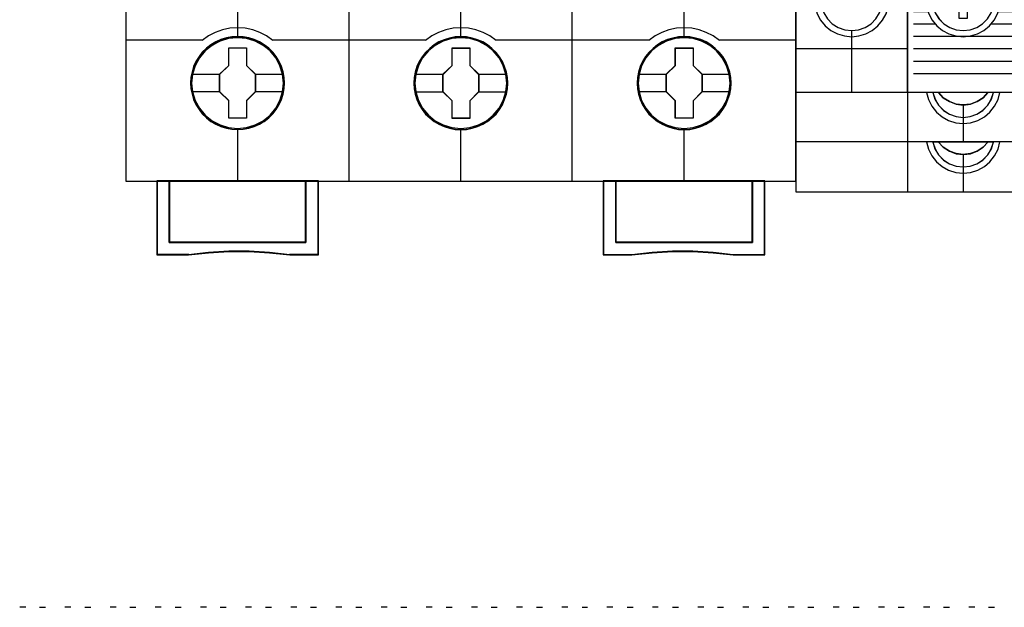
# Model space of a CAD drawing. Header units: millimetres. Extents: x -1290 to 1795, y -4192 to -1311.
# Tile 489 of 656: x 1509 to 1525, y -3670 to -3660. Entities that reach past the tile are written whole.
import ezdxf

# ---------------------------------------------------------------- set-up
doc = ezdxf.new("R2010")
doc.units = ezdxf.units.MM
doc.layers.add('45', color=7, linetype='Continuous')
doc.layers.add('51', color=7, linetype='Continuous')
doc.layers.add('Aparatura', color=7, linetype='Continuous', lineweight=13)
doc.styles.get("Standard").update_dxf_attribs({"font": 'ARIALN.TTF', "width": 0.8})

# ---------------------------------------------------------------- blocks, each defined once
blk = doc.blocks.new('*U201')
at = {"layer": '45', "color": 7}
for points in [[(711.3416, -83.678926), (693.329355, -83.678926), (693.329355, -165.701694), (711.3416, -165.701694), (729.342705, -165.701694), (747.35495, -165.701694), (747.35495, -83.678926), (729.342705, -83.678926), (711.3416, -83.678926)], [(706.125315, -157.791343), (706.10295, -157.33861), (706.030265, -156.891399), (705.873713, -156.460751), (705.694796, -156.046667), (705.459968, -155.654667), (705.180411, -155.306836), (704.850533, -154.986611), (704.481517, -154.710554), (704.112501, -154.467625), (703.681983, -154.279907), (703.251465, -154.152921), (702.79299, -154.070104), (702.340107, -154.048019), (701.881633, -154.070104), (701.439933, -154.152921), (700.992641, -154.279907), (700.578896, -154.467625), (700.187515, -154.710554), (699.829682, -154.986611), (699.494213, -155.306836), (699.231429, -155.654667), (698.985418, -156.046667), (698.784137, -156.460751), (698.666723, -156.891399), (698.577265, -157.33861), (698.543718, -157.791343), (698.577265, -158.238554), (698.666723, -158.680244), (698.784137, -159.110892), (698.985418, -159.524976), (699.231429, -159.916976), (699.494213, -160.275849), (699.829682, -160.596075), (700.187515, -160.872131), (700.578896, -161.104018), (700.992641, -161.286215), (701.439933, -161.424244), (701.881633, -161.512582), (702.340107, -161.534666), (702.79299, -161.512582), (703.251465, -161.424244), (703.681983, -161.286215), (704.112501, -161.104018), (704.481517, -160.872131), (704.850533, -160.596075), (705.180411, -160.275849), (705.459968, -159.916976), (705.694796, -159.524976), (705.873713, -159.110892), (706.030265, -158.680244), (706.10295, -158.238554), (706.125315, -157.791343)], [(706.125315, -157.791343), (706.10295, -157.33861), (706.030265, -156.891399), (705.873713, -156.460751), (705.694796, -156.046667), (705.459968, -155.654667), (705.180411, -155.306836), (704.850533, -154.986611), (704.481517, -154.710554), (704.112501, -154.467625), (703.681983, -154.279907), (703.251465, -154.152921), (702.79299, -154.070104), (702.340107, -154.048019), (701.881633, -154.070104), (701.439933, -154.152921), (700.992641, -154.279907), (700.578896, -154.467625), (700.187515, -154.710554), (699.829682, -154.986611), (699.494213, -155.306836), (699.231429, -155.654667), (698.985418, -156.046667), (698.784137, -156.460751), (698.666723, -156.891399), (698.577265, -157.33861), (698.543718, -157.791343), (698.577265, -158.238554), (698.666723, -158.680244), (698.784137, -159.110892), (698.985418, -159.524976), (699.231429, -159.916976), (699.494213, -160.275849), (699.829682, -160.596075), (700.187515, -160.872131), (700.578896, -161.104018), (700.992641, -161.286215), (701.439933, -161.424244), (701.881633, -161.512582), (702.340107, -161.534666), (702.79299, -161.512582), (703.251465, -161.424244), (703.681983, -161.286215), (704.112501, -161.104018), (704.481517, -160.872131), (704.850533, -160.596075), (705.180411, -160.275849), (705.459968, -159.916976), (705.694796, -159.524976), (705.873713, -159.110892), (706.030265, -158.680244), (706.10295, -158.238554), (706.125315, -157.791343)], [(706.109199, -157.790445), (706.08693, -157.339558), (706.014554, -156.89417), (705.858667, -156.465278), (705.680511, -156.052882), (705.446681, -155.66248), (705.168312, -155.316067), (704.839837, -154.997147), (704.47239, -154.722216), (704.104943, -154.480277), (703.676255, -154.293324), (703.247566, -154.166856), (702.791041, -154.084377), (702.340084, -154.062382), (701.883559, -154.084377), (701.443736, -154.166856), (700.998345, -154.293324), (700.586359, -154.480277), (700.196643, -154.722216), (699.840331, -154.997147), (699.506288, -155.316067), (699.244621, -155.66248), (698.999656, -156.052882), (698.799231, -156.465278), (698.682316, -156.89417), (698.593238, -157.339558), (698.559834, -157.790445), (698.593238, -158.235833), (698.682316, -158.675722), (698.799231, -159.104615), (698.999656, -159.517011), (699.244621, -159.907413), (699.506288, -160.264823), (699.840331, -160.583743), (700.196643, -160.858674), (700.586359, -161.089616), (700.998345, -161.27107), (701.443736, -161.408536), (701.883559, -161.496513), (702.340084, -161.518508), (702.791041, -161.496513), (703.247566, -161.408536), (703.676255, -161.27107), (704.104943, -161.089616), (704.47239, -160.858674), (704.839837, -160.583743), (705.168312, -160.264823), (705.446681, -159.907413), (705.680511, -159.517011), (705.858667, -159.104615), (706.014554, -158.675722), (706.08693, -158.235833), (706.109199, -157.790445)], [(724.126684, -157.796661), (724.104318, -157.349458), (724.031631, -156.902255), (723.875075, -156.466094), (723.696153, -156.052017), (723.461318, -155.665545), (723.181752, -155.312199), (722.851865, -154.99198), (722.48843, -154.715929), (722.113812, -154.473003), (721.683281, -154.29081), (721.25275, -154.158305), (720.794263, -154.07549), (720.341367, -154.053405), (719.888471, -154.07549), (719.441166, -154.158305), (718.993861, -154.29081), (718.580104, -154.473003), (718.188712, -154.715929), (717.830869, -154.99198), (717.49539, -155.312199), (717.232598, -155.665545), (716.986581, -156.052017), (716.790885, -156.466094), (716.667876, -156.902255), (716.578415, -157.349458), (716.550459, -157.796661), (716.578415, -158.249385), (716.667876, -158.685547), (716.790885, -159.116187), (716.986581, -159.530264), (717.232598, -159.922256), (717.49539, -160.281123), (717.830869, -160.601343), (718.188712, -160.882915), (718.580104, -161.109277), (718.993861, -161.296992), (719.441166, -161.429497), (719.888471, -161.517833), (720.341367, -161.545438), (720.794263, -161.517833), (721.25275, -161.429497), (721.683281, -161.296992), (722.113812, -161.109277), (722.48843, -160.882915), (722.851865, -160.601343), (723.181752, -160.281123), (723.461318, -159.922256), (723.696153, -159.530264), (723.875075, -159.116187), (724.031631, -158.685547), (724.104318, -158.249385), (724.126684, -157.796661)], [(724.126684, -157.796661), (724.104318, -157.349458), (724.031631, -156.902255), (723.875075, -156.466094), (723.696153, -156.052017), (723.461318, -155.665545), (723.181752, -155.312199), (722.851865, -154.99198), (722.48843, -154.715929), (722.113812, -154.473003), (721.683281, -154.29081), (721.25275, -154.158305), (720.794263, -154.07549), (720.341367, -154.053405), (719.888471, -154.07549), (719.441166, -154.158305), (718.993861, -154.29081), (718.580104, -154.473003), (718.188712, -154.715929), (717.830869, -154.99198), (717.49539, -155.312199), (717.232598, -155.665545), (716.986581, -156.052017), (716.790885, -156.466094), (716.667876, -156.902255), (716.578415, -157.349458), (716.550459, -157.796661), (716.578415, -158.249385), (716.667876, -158.685547), (716.790885, -159.116187), (716.986581, -159.530264), (717.232598, -159.922256), (717.49539, -160.281123), (717.830869, -160.601343), (718.188712, -160.882915), (718.580104, -161.109277), (718.993861, -161.296992), (719.441166, -161.429497), (719.888471, -161.517833), (720.341367, -161.545438), (720.794263, -161.517833), (721.25275, -161.429497), (721.683281, -161.296992), (722.113812, -161.109277), (722.48843, -160.882915), (722.851865, -160.601343), (723.181752, -160.281123), (723.461318, -159.922256), (723.696153, -159.530264), (723.875075, -159.116187), (724.031631, -158.685547), (724.104318, -158.249385), (724.126684, -157.796661)], [(724.110568, -157.796673), (724.088298, -157.351399), (724.01592, -156.906125), (723.860029, -156.471845), (723.681869, -156.059554), (723.448033, -155.674749), (723.169656, -155.322928), (722.841173, -155.00409), (722.479284, -154.729229), (722.10626, -154.487352), (721.67756, -154.305944), (721.248861, -154.174011), (720.792324, -154.091552), (720.341355, -154.069564), (719.890385, -154.091552), (719.444984, -154.174011), (718.999582, -154.305944), (718.587585, -154.487352), (718.197859, -154.729229), (717.841537, -155.00409), (717.507486, -155.322928), (717.245812, -155.674749), (717.000841, -156.059554), (716.805978, -156.471845), (716.683492, -156.906125), (716.594412, -157.351399), (716.566574, -157.796673), (716.594412, -158.247445), (716.683492, -158.681724), (716.805978, -159.110507), (717.000841, -159.522798), (717.245812, -159.9131), (717.507486, -160.270419), (717.841537, -160.589257), (718.197859, -160.869615), (718.587585, -161.095), (718.999582, -161.281905), (719.444984, -161.413839), (719.890385, -161.501794), (720.341355, -161.52928), (720.792324, -161.501794), (721.248861, -161.413839), (721.67756, -161.281905), (722.10626, -161.095), (722.479284, -160.869615), (722.841173, -160.589257), (723.169656, -160.270419), (723.448033, -159.9131), (723.681869, -159.522798), (723.860029, -159.110507), (724.01592, -158.681724), (724.088298, -158.247445), (724.110568, -157.796673)], [(742.133424, -157.796729), (742.11106, -157.343996), (742.038375, -156.896785), (741.881823, -156.466137), (741.702906, -156.052053), (741.468078, -155.660053), (741.18852, -155.312222), (740.858643, -154.991997), (740.489627, -154.715941), (740.120611, -154.473011), (739.690093, -154.285293), (739.259574, -154.158307), (738.8011, -154.07549), (738.348217, -154.053405), (737.889743, -154.07549), (737.448042, -154.158307), (737.00075, -154.285293), (736.587005, -154.473011), (736.195625, -154.715941), (735.837791, -154.991997), (735.502323, -155.312222), (735.239539, -155.660053), (734.993528, -156.052053), (734.792247, -156.466137), (734.674833, -156.896785), (734.585374, -157.343996), (734.551827, -157.796729), (734.585374, -158.24394), (734.674833, -158.68563), (734.792247, -159.116278), (734.993528, -159.530362), (735.239539, -159.922362), (735.502323, -160.281235), (735.837791, -160.601461), (736.195625, -160.877517), (736.587005, -161.109404), (737.00075, -161.291602), (737.448042, -161.42963), (737.889743, -161.517968), (738.348217, -161.540052), (738.8011, -161.517968), (739.259574, -161.42963), (739.690093, -161.291602), (740.120611, -161.109404), (740.489627, -160.877517), (740.858643, -160.601461), (741.18852, -160.281235), (741.468078, -159.922362), (741.702906, -159.530362), (741.881823, -159.116278), (742.038375, -158.68563), (742.11106, -158.24394), (742.133424, -157.796729)], [(742.133424, -157.796729), (742.11106, -157.343996), (742.038375, -156.896785), (741.881823, -156.466137), (741.702906, -156.052053), (741.468078, -155.660053), (741.18852, -155.312222), (740.858643, -154.991997), (740.489627, -154.715941), (740.120611, -154.473011), (739.690093, -154.285293), (739.259574, -154.158307), (738.8011, -154.07549), (738.348217, -154.053405), (737.889743, -154.07549), (737.448042, -154.158307), (737.00075, -154.285293), (736.587005, -154.473011), (736.195625, -154.715941), (735.837791, -154.991997), (735.502323, -155.312222), (735.239539, -155.660053), (734.993528, -156.052053), (734.792247, -156.466137), (734.674833, -156.896785), (734.585374, -157.343996), (734.551827, -157.796729), (734.585374, -158.24394), (734.674833, -158.68563), (734.792247, -159.116278), (734.993528, -159.530362), (735.239539, -159.922362), (735.502323, -160.281235), (735.837791, -160.601461), (736.195625, -160.877517), (736.587005, -161.109404), (737.00075, -161.291602), (737.448042, -161.42963), (737.889743, -161.517968), (738.348217, -161.540052), (738.8011, -161.517968), (739.259574, -161.42963), (739.690093, -161.291602), (740.120611, -161.109404), (740.489627, -160.877517), (740.858643, -160.601461), (741.18852, -160.281235), (741.468078, -159.922362), (741.702906, -159.530362), (741.881823, -159.116278), (742.038375, -158.68563), (742.11106, -158.24394), (742.133424, -157.796729)], [(742.117309, -157.796729), (742.095039, -157.345951), (742.022663, -156.90067), (741.866777, -156.471881), (741.68862, -156.059584), (741.454791, -155.669276), (741.176422, -155.322947), (740.847946, -155.004104), (740.480499, -154.729239), (740.113052, -154.487358), (739.684364, -154.30045), (739.255676, -154.174012), (738.799151, -154.091553), (738.348193, -154.069564), (737.891668, -154.091553), (737.451845, -154.174012), (737.006455, -154.30045), (736.594469, -154.487358), (736.204752, -154.729239), (735.84844, -155.004104), (735.514398, -155.322947), (735.252731, -155.669276), (735.007766, -156.059584), (734.80734, -156.471881), (734.690426, -156.90067), (734.601347, -157.345951), (734.567943, -157.796729), (734.601347, -158.24201), (734.690426, -158.681793), (734.80734, -159.110582), (735.007766, -159.522879), (735.252731, -159.913187), (735.514398, -160.270511), (735.84844, -160.589354), (736.204752, -160.864219), (736.594469, -161.095105), (737.006455, -161.276516), (737.451845, -161.413948), (737.891668, -161.501905), (738.348193, -161.523894), (738.799151, -161.501905), (739.255676, -161.413948), (739.684364, -161.276516), (740.113052, -161.095105), (740.480499, -160.864219), (740.847946, -160.589354), (741.176422, -160.270511), (741.454791, -159.913187), (741.68862, -159.522879), (741.866777, -159.110582), (742.022663, -158.681793), (742.095039, -158.24201), (742.117309, -157.796729)], [(701.624912, -154.943903), (703.066124, -154.943903), (703.066124, -156.370495), (703.786731, -157.072732), (703.786731, -158.493795), (703.066124, -159.21262), (703.066124, -160.622624), (701.624912, -160.622624), (701.624912, -159.21262), (700.893046, -158.493795), (700.893046, -157.072732), (701.624912, -156.370495), (701.624912, -154.943903)], [(701.624912, -154.943903), (703.066124, -154.943903), (703.066124, -154.943903), (703.066124, -156.370495), (703.066124, -156.370495), (703.786731, -157.072732), (703.786731, -157.072732), (703.786731, -158.493795), (703.786731, -158.493795), (703.066124, -159.21262), (703.066124, -159.21262), (703.066124, -160.622624), (703.066124, -160.622624), (701.624912, -160.622624), (701.624912, -160.622624), (701.624912, -159.21262), (701.624912, -159.21262), (700.893046, -158.493795), (700.893046, -158.493795), (700.893046, -157.072732), (700.893046, -157.072732), (701.624912, -156.370495), (701.624912, -156.370495), (701.624912, -154.943903), (701.624912, -154.943903)], [(701.633328, -154.960062), (703.05938, -154.960062), (703.05938, -156.378535), (703.772405, -157.076776), (703.772405, -158.489751), (703.05938, -159.204486), (703.05938, -160.606466), (701.633328, -160.606466), (701.633328, -159.204486), (700.909162, -158.489751), (700.909162, -157.076776), (701.633328, -156.378535), (701.633328, -154.960062)], [(719.63191, -154.954676), (721.073123, -154.954676), (721.073123, -156.375738), (721.788099, -157.083505), (721.788099, -158.504567), (721.073123, -159.223392), (721.073123, -160.633396), (719.63191, -160.633396), (719.63191, -159.223392), (718.894415, -158.504567), (718.894415, -157.083505), (719.63191, -156.375738), (719.63191, -154.954676)], [(719.63191, -154.954676), (721.073123, -154.954676), (721.073123, -154.954676), (721.073123, -156.375738), (721.073123, -156.375738), (721.788099, -157.083505), (721.788099, -157.083505), (721.788099, -158.504567), (721.788099, -158.504567), (721.073123, -159.223392), (721.073123, -159.223392), (721.073123, -160.633396), (721.073123, -160.633396), (719.63191, -160.633396), (719.63191, -160.633396), (719.63191, -159.223392), (719.63191, -159.223392), (718.894415, -158.504567), (718.894415, -158.504567), (718.894415, -157.083505), (718.894415, -157.083505), (719.63191, -156.375738), (719.63191, -156.375738), (719.63191, -154.954676), (719.63191, -154.954676)], [(719.639811, -154.970834), (721.064971, -154.970834), (721.064971, -156.383809), (721.771984, -157.087548), (721.771984, -158.500523), (721.064971, -159.215258), (721.064971, -160.617238), (719.639811, -160.617238), (719.639811, -159.215258), (718.910531, -158.500523), (718.910531, -157.087548), (719.639811, -156.383809), (719.639811, -154.970834)], [(737.633021, -154.954676), (739.074234, -154.954676), (739.074234, -156.375774), (739.79484, -157.078029), (739.79484, -158.499127), (739.074234, -159.217971), (739.074234, -160.62801), (737.633021, -160.62801), (737.633021, -159.217971), (736.901156, -158.499127), (736.901156, -157.078029), (737.633021, -156.375774), (737.633021, -154.954676)], [(737.633021, -154.954676), (739.074234, -154.954676), (739.074234, -154.954676), (739.074234, -156.375774), (739.074234, -156.375774), (739.79484, -157.078029), (739.79484, -157.078029), (739.79484, -158.499127), (739.79484, -158.499127), (739.074234, -159.217971), (739.074234, -159.217971), (739.074234, -160.62801), (739.074234, -160.62801), (737.633021, -160.62801), (737.633021, -160.62801), (737.633021, -159.217971), (737.633021, -159.217971), (736.901156, -158.499127), (736.901156, -158.499127), (736.901156, -157.078029), (736.901156, -157.078029), (737.633021, -156.375774), (737.633021, -156.375774), (737.633021, -154.954676), (737.633021, -154.954676)], [(737.640985, -154.970834), (739.066145, -154.970834), (739.066145, -156.383837), (739.778724, -157.082092), (739.778724, -158.495095), (739.066145, -159.209844), (739.066145, -160.611852), (737.640985, -160.611852), (737.640985, -159.209844), (736.917271, -158.495095), (736.917271, -157.082092), (737.640985, -156.383837), (737.640985, -154.970834)], [(707.85333, -170.633081), (696.826029, -170.633081), (696.826029, -165.669378), (695.832679, -165.669378), (695.832679, -171.63356), (698.383021, -171.63356), (700.006981, -171.45668), (701.642102, -171.36824), (703.277223, -171.36824), (704.906764, -171.45668), (706.541885, -171.63356), (708.857841, -171.63356), (708.857841, -165.669378), (707.85333, -165.669378), (707.85333, -170.633081)], [(707.85687, -170.637136), (707.85687, -165.669378), (702.340784, -165.669378), (696.824697, -165.669378), (696.824697, -170.637136), (707.85687, -170.637136)], [(731.824673, -165.669378), (731.824673, -171.63356), (734.140629, -171.63356), (735.77575, -171.45668), (737.405291, -171.36824), (739.040412, -171.36824), (740.675533, -171.45668), (742.299493, -171.63356), (744.849835, -171.63356), (744.849835, -165.669378), (743.856485, -165.669378), (743.856485, -170.633081), (732.829184, -170.633081), (732.829184, -165.669378), (731.824673, -165.669378)], [(738.342626, -165.669378), (732.827435, -165.669378), (732.827435, -170.637136), (743.857817, -170.637136), (743.857817, -165.669378), (738.342626, -165.669378)]]:
    blk.add_lwpolyline(points, close=True, dxfattribs=at)
at = {"layer": '45', "color": 139}
for points in [[(711.3416, -83.678926), (693.329355, -83.678926), (693.329355, -165.701694), (711.3416, -165.701694), (729.342705, -165.701694), (747.35495, -165.701694), (747.35495, -83.678926), (729.342705, -83.678926), (711.3416, -83.678926)], [(711.345776, -83.695084), (693.34368, -83.695084), (693.34368, -165.685536), (711.345776, -165.685536), (729.336738, -165.685536), (747.338834, -165.685536), (747.338834, -83.695084), (729.336738, -83.695084), (711.345776, -83.695084)], [(706.041154, -157.785889), (705.968473, -157.068111), (705.761611, -156.388982), (705.420568, -155.754024), (704.962116, -155.196366), (704.397438, -154.743613), (703.754488, -154.40681), (703.055629, -154.191476), (702.334407, -154.12522), (701.613184, -154.191476), (700.925507, -154.40681), (700.282557, -154.743613), (699.717879, -155.196366), (699.259428, -155.754024), (698.918384, -156.388982), (698.700341, -157.068111), (698.63325, -157.785889), (698.700341, -158.503667), (698.918384, -159.188317), (699.259428, -159.817754), (699.717879, -160.375412), (700.282557, -160.828165), (700.925507, -161.164968), (701.613184, -161.37478), (702.334407, -161.45208), (703.055629, -161.37478), (703.754488, -161.164968), (704.397438, -160.828165), (704.962116, -160.375412), (705.420568, -159.817754), (705.761611, -159.188317), (705.968473, -158.503667), (706.041154, -157.785889)], [(706.046526, -157.791343), (705.973847, -157.073551), (705.766991, -156.388888), (705.420367, -155.753919), (704.956339, -155.201772), (704.402859, -154.749011), (703.759928, -154.40668), (703.061089, -154.196864), (702.339888, -154.130606), (701.618687, -154.196864), (700.919849, -154.40668), (700.282508, -154.749011), (699.723438, -155.201772), (699.253818, -155.753919), (698.912785, -156.388888), (698.705929, -157.073551), (698.63325, -157.791343), (698.705929, -158.503613), (698.912785, -159.193797), (699.253818, -159.823245), (699.723438, -160.375392), (700.282508, -160.828153), (700.919849, -161.170484), (701.618687, -161.3803), (702.339888, -161.45208), (703.061089, -161.3803), (703.759928, -161.170484), (704.402859, -160.828153), (704.956339, -160.375392), (705.420367, -159.823245), (705.766991, -159.193797), (705.973847, -158.503613), (706.046526, -157.791343)], [(724.047895, -157.785889), (723.969625, -157.068111), (723.762769, -156.388982), (723.421736, -155.754024), (722.963298, -155.196366), (722.398637, -154.743613), (721.755706, -154.40681), (721.062458, -154.191476), (720.335666, -154.12522), (719.614465, -154.191476), (718.926808, -154.40681), (718.283877, -154.743613), (717.719216, -155.196366), (717.260778, -155.754024), (716.919745, -156.388982), (716.707298, -157.068111), (716.634619, -157.785889), (716.707298, -158.503667), (716.919745, -159.188317), (717.260778, -159.817754), (717.719216, -160.375412), (718.283877, -160.828165), (718.926808, -161.164968), (719.614465, -161.37478), (720.335666, -161.45208), (721.062458, -161.37478), (721.755706, -161.164968), (722.398637, -160.828165), (722.963298, -160.375412), (723.421736, -159.817754), (723.762769, -159.188317), (723.969625, -158.503667), (724.047895, -157.785889)], [(724.047895, -157.791343), (723.975216, -157.073551), (723.76836, -156.388888), (723.421736, -155.753919), (722.957708, -155.201772), (722.404228, -154.749011), (721.761296, -154.40668), (721.062458, -154.196864), (720.341257, -154.130606), (719.620056, -154.196864), (718.921218, -154.40668), (718.283877, -154.749011), (717.724807, -155.201772), (717.260778, -155.753919), (716.914154, -156.388888), (716.707298, -157.073551), (716.634619, -157.791343), (716.707298, -158.503613), (716.914154, -159.193797), (717.260778, -159.823245), (717.724807, -160.375392), (718.283877, -160.828153), (718.921218, -161.170484), (719.620056, -161.3803), (720.341257, -161.45208), (721.062458, -161.3803), (721.761296, -161.170484), (722.404228, -160.828153), (722.957708, -160.375392), (723.421736, -159.823245), (723.76836, -159.193797), (723.975216, -158.503613), (724.047895, -157.791343)], [(742.049264, -157.791343), (741.976585, -157.073551), (741.769729, -156.388888), (741.428696, -155.753919), (740.959076, -155.201772), (740.405596, -154.749011), (739.762665, -154.40668), (739.063827, -154.196864), (738.342626, -154.130606), (737.621425, -154.196864), (736.922587, -154.40668), (736.285246, -154.749011), (735.726175, -155.201772), (735.262147, -155.753919), (734.915523, -156.388888), (734.708667, -157.073551), (734.635988, -157.791343), (734.708667, -158.503613), (734.915523, -159.193797), (735.262147, -159.823245), (735.726175, -160.375392), (736.285246, -160.828153), (736.922587, -161.170484), (737.621425, -161.3803), (738.342626, -161.45208), (739.063827, -161.3803), (739.762665, -161.170484), (740.405596, -160.828153), (740.959076, -160.375392), (741.428696, -159.823245), (741.769729, -159.193797), (741.976585, -158.503613), (742.049264, -157.791343)], [(742.049264, -157.785889), (741.970992, -157.068111), (741.76413, -156.388982), (741.423086, -155.754024), (740.964635, -155.196366), (740.399957, -154.743613), (739.757007, -154.40681), (739.063739, -154.191476), (738.342516, -154.12522), (737.615703, -154.191476), (736.928026, -154.40681), (736.285076, -154.743613), (735.720398, -155.196366), (735.261946, -155.754024), (734.920903, -156.388982), (734.70845, -157.068111), (734.64136, -157.785889), (734.70845, -158.503667), (734.920903, -159.188317), (735.261946, -159.817754), (735.720398, -160.375412), (736.285076, -160.828165), (736.928026, -161.164968), (737.615703, -161.37478), (738.342516, -161.45208), (739.063739, -161.37478), (739.757007, -161.164968), (740.399957, -160.828165), (740.964635, -160.375412), (741.423086, -159.817754), (741.76413, -159.188317), (741.970992, -158.503667), (742.049264, -157.785889)]]:
    blk.add_lwpolyline(points, close=True, dxfattribs=at)
for points in [[(711.330724, -165.701694), (711.330724, -119.964925)], [(729.319558, -165.701694), (729.319558, -119.964925)], [(702.323772, -146.900695), (702.323772, -154.146764)], [(720.325141, -146.900695), (720.325141, -154.146764)], [(738.32651, -146.900695), (738.32651, -154.146764)], [(705.190597, -154.34964), (704.681082, -153.986419), (704.137972, -153.702652), (703.561268, -153.492665), (702.956568, -153.373483), (702.34067, -153.32808), (701.724772, -153.373483), (701.125671, -153.492665), (700.543368, -153.702652), (700.000258, -153.986419), (699.496342, -154.34964)], [(723.184804, -154.34964), (722.681026, -153.986419), (722.138065, -153.702652), (721.555922, -153.492665), (720.956986, -153.373483), (720.341257, -153.32808), (719.725528, -153.373483), (719.126592, -153.492665), (718.544449, -153.702652), (718.001488, -153.986419), (717.49771, -154.34964)], [(741.186172, -154.34964), (740.682415, -153.986419), (740.133878, -153.702652), (739.557355, -153.492665), (738.958443, -153.373483), (738.342739, -153.32808), (737.727034, -153.373483), (737.122525, -153.492665), (736.546002, -153.702652), (736.003063, -153.986419), (735.493707, -154.34964)], [(693.329355, -154.317323), (699.528573, -154.317323)], [(705.156575, -154.317323), (711.362956, -154.317323)], [(711.330724, -154.317323), (717.529942, -154.317323)], [(723.152572, -154.317323), (729.353581, -154.317323)], [(729.319558, -154.317323), (735.525939, -154.317323)], [(741.153941, -154.317323), (747.35495, -154.317323)], [(702.323772, -161.430535), (702.323772, -165.701694)], [(720.325141, -161.430535), (720.325141, -165.701694)], [(738.32651, -161.430535), (738.32651, -165.701694)], [(695.832679, -165.669378), (695.832679, -171.63356)], [(702.356004, -165.669378), (695.832679, -165.669378)], [(696.824697, -165.669378), (696.824697, -170.637136)], [(707.822848, -170.637136), (707.822848, -165.669378)], [(708.82561, -165.669378), (708.82561, -171.63356)], [(731.824673, -165.669378), (731.824673, -171.63356)], [(732.827435, -170.637136), (732.827435, -165.669378)], [(743.825585, -165.669378), (743.825585, -170.637136)], [(744.815813, -165.669378), (744.815813, -171.63356)], [(696.824697, -170.604819), (707.85687, -170.604819)], [(743.857817, -170.604819), (732.827435, -170.604819)], [(706.547907, -171.63356), (704.91041, -171.434874), (703.278502, -171.335531), (701.641005, -171.335531), (700.003507, -171.434874), (698.377188, -171.63356)], [(742.305327, -171.63356), (740.679007, -171.434874), (739.04151, -171.335531), (737.404012, -171.335531), (735.772104, -171.434874), (734.134607, -171.63356)], [(698.409419, -171.599448), (695.832679, -171.599448)], [(708.857841, -171.599448), (706.515676, -171.599448)], [(731.824673, -171.599448), (734.166838, -171.599448)], [(742.273095, -171.599448), (744.849835, -171.599448)]]:
    blk.add_lwpolyline(points, dxfattribs=at)
at = {"layer": '45', "color": 59}
blk.add_lwpolyline([(711.330724, -165.701694), (711.330724, -119.964925)], dxfattribs=at)
at = {"layer": '45', "color": 7}
for points in [[(698.617134, -157.060632), (700.925278, -157.060632)], [(703.754499, -157.060632), (706.051898, -157.060632)], [(716.623875, -157.071404), (718.926646, -157.071404)], [(721.755868, -157.071404), (724.053267, -157.071404)], [(734.625244, -157.066018), (736.933387, -157.066018)], [(739.762609, -157.066018), (742.060008, -157.066018)], [(698.617134, -158.473579), (700.925278, -158.473579)], [(703.754499, -158.473579), (706.051898, -158.473579)], [(716.623875, -158.484351), (718.926646, -158.484351)], [(721.755868, -158.484351), (724.053267, -158.484351)], [(734.625244, -158.478965), (736.933387, -158.478965)], [(739.762609, -158.478965), (742.060008, -158.478965)]]:
    blk.add_lwpolyline(points, dxfattribs=at)
at = {"layer": '45', "color": 59}
for points in [[(707.85333, -170.633081), (696.826029, -170.633081), (696.826029, -165.669378), (695.832679, -165.669378), (695.832679, -171.63356), (698.383021, -171.63356), (700.006981, -171.45668), (701.642102, -171.36824), (703.277223, -171.36824), (704.906764, -171.45668), (706.541885, -171.63356), (708.857841, -171.63356), (708.857841, -165.669378), (707.85333, -165.669378), (707.85333, -170.633081)], [(707.8397, -170.622043), (696.839687, -170.622043), (696.839687, -165.683741), (695.848795, -165.683741), (695.848795, -171.617402), (698.392826, -171.617402), (700.012767, -171.441427), (701.643842, -171.353439), (703.274917, -171.353439), (704.900425, -171.441427), (706.5315, -171.617402), (708.841726, -171.617402), (708.841726, -165.683741), (707.8397, -165.683741), (707.8397, -170.622043)], [(707.85687, -170.637136), (707.85687, -165.669378), (702.340784, -165.669378), (696.824697, -165.669378), (696.824697, -170.637136), (707.85687, -170.637136)], [(707.840754, -170.622773), (707.840754, -165.683741), (702.339888, -165.683741), (696.839022, -165.683741), (696.839022, -170.622773), (707.840754, -170.622773)], [(731.824673, -165.669378), (731.824673, -171.63356), (734.140629, -171.63356), (735.77575, -171.45668), (737.405291, -171.36824), (739.040412, -171.36824), (740.675533, -171.45668), (742.299493, -171.63356), (744.849835, -171.63356), (744.849835, -165.669378), (743.856485, -165.669378), (743.856485, -170.633081), (732.829184, -170.633081), (732.829184, -165.669378), (731.824673, -165.669378)], [(731.840789, -165.683741), (731.840789, -171.617402), (734.151014, -171.617402), (735.782089, -171.441427), (737.407597, -171.353439), (739.038672, -171.353439), (740.669747, -171.441427), (742.289688, -171.617402), (744.833719, -171.617402), (744.833719, -165.683741), (743.842827, -165.683741), (743.842827, -170.622043), (732.842814, -170.622043), (732.842814, -165.683741), (731.840789, -165.683741)], [(738.342626, -165.669378), (732.827435, -165.669378), (732.827435, -170.637136), (743.857817, -170.637136), (743.857817, -165.669378), (738.342626, -165.669378)], [(738.342626, -165.683741), (732.84176, -165.683741), (732.84176, -170.622773), (743.843492, -170.622773), (743.843492, -165.683741), (738.342626, -165.683741)]]:
    blk.add_lwpolyline(points, close=True, dxfattribs=at)
blk = doc.blocks.new('*U202')
at = {"layer": '51', "color": 255}
for points in [[(603.825683, -350.04556), (604.31632, -350.04556)], [(607.467858, -350.04556), (607.958495, -350.04556)], [(611.110032, -350.04556), (611.60067, -350.04556)], [(614.752207, -350.04556), (615.241054, -350.04556)], [(618.392592, -350.04556), (618.883229, -350.04556)], [(622.034767, -350.04556), (622.525404, -350.04556)], [(625.676941, -350.04556), (626.167579, -350.04556)], [(629.319116, -350.04556), (629.807963, -350.04556)], [(632.959501, -350.04556), (633.450138, -350.04556)], [(636.601675, -350.04556), (637.092313, -350.04556)], [(640.24385, -350.04556), (640.734487, -350.04556)], [(643.886025, -350.04556), (644.376662, -350.04556)], [(647.571176, -350.04556), (648.017047, -350.04556)], [(651.213351, -350.04556), (651.703988, -350.04556)], [(654.855525, -350.04556), (655.346163, -350.04556)], [(658.4977, -350.04556), (658.988337, -350.04556)], [(662.139875, -350.04556), (662.628722, -350.04556)], [(665.780259, -350.04556), (666.270897, -350.04556)], [(669.422434, -350.04556), (669.913072, -350.04556)], [(673.064609, -350.04556), (673.555246, -350.04556)], [(676.706784, -350.04556), (677.197421, -350.04556)], [(680.348959, -350.04556), (680.837806, -350.04556)]]:
    blk.add_lwpolyline(points, dxfattribs=at)
blk = doc.blocks.new('*U205')
at = {"layer": '45', "color": 7}
for points in [[(135.668329, -233.600374), (126.674716, -233.600374), (126.674716, -233.600374), (117.675913, -233.600374), (117.675913, -233.600374), (117.675913, -316.556729), (117.675913, -316.556729), (126.674716, -316.556729), (126.674716, -316.556729), (135.668329, -316.556729), (135.668329, -316.556729), (135.668329, -233.600374), (135.668329, -233.600374)], [(135.664748, -233.603965), (126.674715, -233.603965), (117.679495, -233.603965), (117.679495, -316.553139), (126.674715, -316.553139), (135.664748, -316.553139), (135.664748, -233.603965)], [(135.668864, -241.590337), (126.66854, -241.590337), (126.68412, -241.5592), (126.68412, -251.035056), (126.66854, -251.097329), (127.058052, -251.138844), (127.416403, -251.294526), (127.728012, -251.528049), (127.972107, -251.839414), (128.117525, -252.207862), (128.174653, -252.597067), (128.169459, -252.586688), (134.167945, -252.586688), (134.173138, -252.597067), (134.219879, -252.207862), (134.375684, -251.839414), (134.609392, -251.528049), (134.921001, -251.294526), (135.289739, -251.138844), (135.668864, -251.097329), (135.684445, -251.035056), (135.684445, -241.5592), (135.668864, -241.590337)], [(135.663511, -241.593907), (126.673912, -241.593907), (126.689474, -241.562791), (126.689474, -251.032481), (126.673912, -251.094714), (127.06296, -251.136202), (127.420884, -251.291783), (127.732122, -251.525154), (127.975925, -251.836316), (128.12117, -252.204524), (128.17823, -252.593476), (128.173043, -252.583104), (134.16438, -252.583104), (134.169567, -252.593476), (134.216253, -252.204524), (134.371872, -251.836316), (134.605301, -251.525154), (134.916539, -251.291783), (135.284838, -251.136202), (135.663511, -251.094714), (135.679073, -251.032481), (135.679073, -241.562791), (135.663511, -241.593907)], [(132.364586, -269.577572), (133.173958, -269.577572), (133.173958, -269.577572), (133.173958, -274.575851), (133.173958, -274.575851), (132.364586, -274.575851), (132.364586, -274.575851), (132.364586, -269.577572), (132.364586, -269.577572)], [(132.368167, -269.582958), (133.168586, -269.582958), (133.168586, -274.57226), (132.368167, -274.57226), (132.368167, -269.582958)], [(133.0128, -274.172173), (132.981576, -274.05255), (132.893107, -273.964133), (132.768209, -273.927727), (132.648516, -273.964133), (132.544434, -274.05255), (132.51321, -274.172173), (132.544434, -274.307399), (132.648516, -274.395815), (132.768209, -274.432222), (132.893107, -274.395815), (132.981576, -274.307399), (133.0128, -274.172173)], [(131.170958, -282.570584), (122.178656, -282.570584), (122.178656, -282.570584), (121.867145, -282.617348), (121.586784, -282.762833), (121.363534, -282.986258), (121.223354, -283.261641), (121.176627, -283.563004), (121.176627, -283.563004), (121.176627, -286.571438), (121.176627, -286.571438), (121.223354, -286.883193), (121.363534, -287.163773), (121.586784, -287.387197), (121.867145, -287.532683), (122.178656, -287.57425), (122.178656, -287.57425), (131.170958, -287.57425), (131.170958, -287.57425), (131.487661, -287.532683), (131.76283, -287.387197), (131.98608, -287.163773), (132.131452, -286.883193), (132.172987, -286.571438), (132.172987, -286.571438), (132.172987, -283.563004), (132.172987, -283.563004), (132.131452, -283.261641), (131.98608, -282.986258), (131.76283, -282.762833), (131.487661, -282.617348), (131.170958, -282.570584), (131.170958, -282.570584)], [(131.166402, -282.575971), (122.181422, -282.575971), (121.870164, -282.62265), (121.590031, -282.767874), (121.366963, -282.990898), (121.226897, -283.265787), (121.180208, -283.56661), (121.180208, -286.569647), (121.226897, -286.880842), (121.366963, -287.160918), (121.590031, -287.383942), (121.870164, -287.529166), (122.181422, -287.570659), (131.166402, -287.570659), (131.482847, -287.529166), (131.757792, -287.383942), (131.98086, -287.160918), (132.126114, -286.880842), (132.167615, -286.569647), (132.167615, -283.56661), (132.126114, -283.265787), (131.98086, -282.990898), (131.757792, -282.767874), (131.482847, -282.62265), (131.166402, -282.575971)], [(135.175901, -294.319325), (133.666386, -293.053685), (133.666386, -293.053685), (133.666386, -293.449523), (133.666386, -293.449523), (134.70581, -294.319325), (134.70581, -294.319325), (133.666386, -295.189126), (133.666386, -295.189126), (133.666386, -295.579755), (133.666386, -295.579755), (135.175901, -294.319325), (135.175901, -294.319325)], [(135.170529, -294.319313), (133.669967, -293.059071), (133.669967, -293.453221), (134.703226, -294.319313), (133.669967, -295.185406), (133.669967, -295.574369), (135.170529, -294.319313)], [(118.177294, -294.059086), (118.177294, -294.563582), (133.168586, -294.563582), (133.168586, -294.059086), (118.177294, -294.059086)], [(126.66854, -299.059689), (127.058029, -299.007791), (127.416358, -298.862477), (127.727949, -298.618557), (127.972029, -298.30717), (128.117438, -297.949074), (128.174563, -297.55984), (128.158984, -297.55465), (134.193464, -297.55465), (134.172692, -297.55984), (134.21943, -297.949074), (134.375226, -298.30717), (134.608919, -298.618557), (134.92051, -298.862477), (135.289226, -299.007791), (135.668329, -299.059689), (135.668329, -299.059689), (135.668329, -308.567382), (135.668329, -308.567382), (126.66854, -308.567382), (126.66854, -308.567382), (126.66854, -299.059689), (126.66854, -299.059689)], [(126.673912, -299.063848), (127.063013, -299.011993), (127.420986, -298.866797), (127.732267, -298.623076), (127.976104, -298.311942), (128.121369, -297.954139), (128.178437, -297.565222), (128.162873, -297.560036), (134.19135, -297.560036), (134.170598, -297.565222), (134.21729, -297.954139), (134.372931, -298.311942), (134.606392, -298.623076), (134.917673, -298.866797), (135.286022, -299.011993), (135.664748, -299.063848), (135.664748, -308.563791), (126.673912, -308.563791), (126.673912, -299.063848)], [(125.180513, -301.064384), (125.123364, -300.477519), (124.957112, -299.906235), (124.676563, -299.397272), (124.297303, -298.940245), (123.840111, -298.56112), (123.330967, -298.280671), (122.759478, -298.114479), (122.182794, -298.057351), (121.590524, -298.114479), (121.02423, -298.280671), (120.50989, -298.56112), (120.052699, -298.940245), (119.678634, -299.397272), (119.398085, -299.906235), (119.231833, -300.477519), (119.174684, -301.064384), (119.231833, -301.646056), (119.398085, -302.212147), (119.678634, -302.726303), (120.052699, -303.18333), (120.50989, -303.562455), (121.02423, -303.837711), (121.590524, -304.003903), (122.182794, -304.061031), (122.759478, -304.003903), (123.330967, -303.837711), (123.840111, -303.562455), (124.297303, -303.18333), (124.676563, -302.726303), (124.957112, -302.212147), (125.123364, -301.646056), (125.180513, -301.064384)], [(134.17493, -301.064384), (134.122962, -300.477519), (133.941076, -299.906235), (133.665648, -299.397272), (133.296679, -298.940245), (132.839365, -298.56112), (132.314493, -298.280671), (131.758441, -298.114479), (131.166011, -298.057351), (130.589172, -298.114479), (130.022726, -298.280671), (129.497854, -298.56112), (129.050934, -298.940245), (128.671571, -299.397272), (128.396143, -299.906235), (128.22465, -300.477519), (128.172683, -301.064384), (128.22465, -301.646056), (128.396143, -302.212147), (128.671571, -302.726303), (129.050934, -303.18333), (129.497854, -303.562455), (130.022726, -303.837711), (130.589172, -304.003903), (131.166011, -304.061031), (131.758441, -304.003903), (132.314493, -303.837711), (132.839365, -303.562455), (133.296679, -303.18333), (133.665648, -302.726303), (133.941076, -302.212147), (134.122962, -301.646056), (134.17493, -301.064384)], [(124.677341, -301.064482), (124.60978, -300.508519), (124.433083, -299.97334), (124.131659, -299.505708), (123.741886, -299.105622), (123.263765, -298.804259), (122.728477, -298.627598), (122.182795, -298.560051), (121.62672, -298.627598), (121.091432, -298.804259), (120.613311, -299.105622), (120.223538, -299.505708), (119.922114, -299.97334), (119.74022, -300.508519), (119.677856, -301.064482), (119.74022, -301.625641), (119.922114, -302.145232), (120.223538, -302.628452), (120.613311, -303.018146), (121.091432, -303.319509), (121.62672, -303.506562), (122.182795, -303.563717), (122.728477, -303.506562), (123.263765, -303.319509), (123.741886, -303.018146), (124.131659, -302.628452), (124.433083, -302.145232), (124.60978, -301.625641), (124.677341, -301.064482)], [(133.67713, -301.064482), (133.609543, -300.508519), (133.432777, -299.97334), (133.131234, -299.505708), (132.73091, -299.105622), (132.262999, -298.804259), (131.727501, -298.627598), (131.166008, -298.560051), (130.609714, -298.627598), (130.084613, -298.804259), (129.606304, -299.105622), (129.216379, -299.505708), (128.914836, -299.97334), (128.727672, -300.508519), (128.670483, -301.064482), (128.727672, -301.625641), (128.914836, -302.145232), (129.216379, -302.628452), (129.606304, -303.018146), (130.084613, -303.319509), (130.609714, -303.506562), (131.166008, -303.563717), (131.727501, -303.506562), (132.262999, -303.319509), (132.73091, -303.018146), (133.131234, -302.628452), (133.432777, -302.145232), (133.609543, -301.625641), (133.67713, -301.064482)], [(133.671758, -301.065375), (133.604316, -300.510409), (133.427929, -299.97619), (133.127033, -299.509397), (132.727569, -299.110029), (132.260662, -298.809207), (131.726313, -298.632863), (131.166024, -298.565437), (130.610924, -298.632863), (130.086951, -298.809207), (129.609668, -299.110029), (129.220579, -299.509397), (128.919684, -299.97619), (128.732921, -300.510409), (128.675854, -301.065375), (128.732921, -301.625527), (128.919684, -302.144186), (129.220579, -302.626539), (129.609668, -303.015534), (130.086951, -303.316356), (130.610924, -303.503073), (131.166024, -303.560126), (131.726313, -303.503073), (132.260662, -303.316356), (132.727569, -303.015534), (133.127033, -302.626539), (133.427929, -302.144186), (133.604316, -301.625527), (133.671758, -301.065375)], [(130.822743, -299.561861), (130.822743, -300.565943), (130.827954, -300.560741), (130.061815, -300.560741), (130.061815, -300.565943), (130.061815, -301.570025), (130.061815, -301.564822), (130.822743, -301.564822), (130.822743, -301.570025), (130.822743, -302.563702), (130.822743, -302.563702), (131.52634, -302.563702), (131.52634, -302.563702), (131.52634, -301.570025), (131.52634, -301.564822), (132.271633, -301.564822), (132.276844, -301.570025), (132.276844, -300.565943), (132.271633, -300.560741), (131.52634, -300.560741), (131.52634, -300.565943), (131.52634, -299.561861), (131.52634, -299.561861), (130.822743, -299.561861), (130.822743, -299.561861)], [(130.823248, -299.565452), (130.823248, -300.566531), (130.828439, -300.561344), (130.065396, -300.561344), (130.065396, -300.566531), (130.065396, -301.56761), (130.065396, -301.562423), (130.823248, -301.562423), (130.823248, -301.56761), (130.823248, -302.558316), (131.524002, -302.558316), (131.524002, -301.56761), (131.524002, -301.562423), (132.266282, -301.562423), (132.271473, -301.56761), (132.271473, -300.566531), (132.266282, -300.561344), (131.524002, -300.561344), (131.524002, -300.566531), (131.524002, -299.565452), (130.823248, -299.565452)], [(128.71883, -308.55661), (128.895536, -309.104078), (129.186582, -309.583764), (129.586769, -309.995669), (130.064916, -310.308508), (130.600232, -310.501425), (131.166731, -310.569207), (131.738428, -310.501425), (132.273744, -310.308508), (132.75189, -309.995669), (133.152078, -309.583764), (133.443123, -309.104078), (133.619829, -308.55661), (133.172867, -308.55661), (132.772679, -308.978942), (132.294533, -309.291781), (131.748822, -309.495127), (131.166731, -309.562908), (130.600232, -309.495127), (130.054521, -309.291781), (129.56598, -308.978942), (129.165793, -308.55661), (128.71883, -308.55661)], [(128.722411, -308.561996), (128.898795, -309.106534), (129.189309, -309.583653), (129.588765, -309.993353), (130.066038, -310.304517), (130.600376, -310.496402), (131.16584, -310.563821), (131.736493, -310.496402), (132.270831, -310.304517), (132.748104, -309.993353), (133.14756, -309.583653), (133.438074, -309.106534), (133.614457, -308.561996), (133.168311, -308.561996), (132.768855, -308.982068), (132.291582, -309.293233), (131.746868, -309.495489), (131.16584, -309.562908), (130.600376, -309.495489), (130.055662, -309.293233), (129.568014, -308.982068), (129.168558, -308.561996), (128.722411, -308.561996)], [(129.164701, -308.55661), (129.565107, -308.980826), (130.053914, -309.29506), (130.599921, -309.499313), (131.16673, -309.567397), (131.749138, -309.499313), (132.295146, -309.29506), (132.773553, -308.980826), (133.173958, -308.55661), (129.164701, -308.55661)], [(129.168282, -308.561996), (129.567794, -308.982445), (130.055509, -309.293888), (130.600298, -309.496327), (131.16584, -309.563806), (131.746948, -309.496327), (132.291736, -309.293888), (132.769075, -308.982445), (133.168586, -308.561996), (129.168282, -308.561996)], [(128.71883, -312.544102), (128.895536, -313.096784), (129.186582, -313.586899), (129.586769, -313.998803), (130.064916, -314.301214), (130.600232, -314.494132), (131.166731, -314.556699), (131.738428, -314.494132), (132.273744, -314.301214), (132.75189, -313.998803), (133.152078, -313.586899), (133.443123, -313.096784), (133.619829, -312.544102), (133.172867, -312.544102), (132.772679, -312.971649), (132.294533, -313.294916), (131.748822, -313.487833), (131.166731, -313.550401), (130.600232, -313.487833), (130.054521, -313.294916), (129.56598, -312.971649), (129.165793, -312.544102), (128.71883, -312.544102)], [(128.722411, -312.547693), (128.898795, -313.09791), (129.189309, -313.585838), (129.588765, -313.995906), (130.066038, -314.296968), (130.600376, -314.489025), (131.16584, -314.551313), (131.736493, -314.489025), (132.270831, -314.296968), (132.748104, -313.995906), (133.14756, -313.585838), (133.438074, -313.09791), (133.614457, -312.547693), (133.168311, -312.547693), (132.768855, -312.973332), (132.291582, -313.295157), (131.746868, -313.487214), (131.16584, -313.549503), (130.600376, -313.487214), (130.055662, -313.295157), (129.568014, -312.973332), (129.168558, -312.547693), (128.722411, -312.547693)], [(129.164701, -312.544102), (129.565107, -312.973556), (130.053914, -313.298264), (130.599921, -313.492042), (131.16673, -313.554889), (131.749138, -313.492042), (132.295146, -313.298264), (132.773553, -312.973556), (133.173958, -312.544102), (129.164701, -312.544102)], [(129.168282, -312.547693), (129.567794, -312.974095), (130.055509, -313.296497), (130.600298, -313.488898), (131.16584, -313.551298), (131.746948, -313.488898), (132.291736, -313.296497), (132.769075, -312.974095), (133.168586, -312.547693), (129.168282, -312.547693)]]:
    blk.add_lwpolyline(points, close=True, dxfattribs=at)
for points in [[(126.66854, -233.600374), (126.66854, -252.597067)], [(126.679284, -241.589721), (117.675913, -241.589721)], [(135.175901, -243.591547), (127.171711, -243.591547)], [(126.679284, -245.085285), (117.675913, -245.085285)], [(135.175901, -244.591561), (127.171711, -244.591561)], [(135.175901, -245.5826), (127.171711, -245.5826)], [(135.175901, -246.582615), (127.171711, -246.582615)], [(135.175901, -247.584425), (127.171711, -247.584425)], [(135.175901, -248.58444), (127.171711, -248.58444)], [(135.175901, -249.584455), (127.171711, -249.584455)], [(126.679284, -252.586295), (117.675913, -252.586295)], [(135.668329, -252.586295), (126.66854, -252.586295)], [(126.679284, -297.560036), (117.675913, -297.560036)], [(122.177598, -297.560036), (122.177598, -298.570823)], [(126.66854, -297.560036), (126.66854, -316.556729)], [(135.668329, -297.560036), (126.66854, -297.560036)], [(130.828212, -300.561876), (128.71883, -300.561876)], [(133.619829, -300.561876), (131.519401, -300.561876)], [(128.183427, -301.059191), (127.171711, -301.059191)], [(130.828212, -301.561891), (128.71883, -301.561891)], [(133.619829, -301.561891), (131.519401, -301.561891)], [(135.175901, -301.059191), (134.164186, -301.059191)], [(128.349957, -302.061001), (127.171711, -302.061001)], [(135.175901, -302.061001), (133.986912, -302.061001)], [(128.94087, -303.050244), (127.171711, -303.050244)], [(135.175901, -303.050244), (133.395999, -303.050244)], [(122.177598, -303.552944), (122.177598, -308.567382)], [(135.175901, -304.052054), (127.171711, -304.052054)], [(126.679284, -305.052069), (117.675913, -305.052069)], [(135.175901, -305.052069), (127.171711, -305.052069)], [(135.175901, -306.052084), (127.171711, -306.052084)], [(135.175901, -307.053894), (127.171711, -307.053894)], [(126.679284, -308.55661), (117.675913, -308.55661)], [(128.204914, -308.55661), (128.371192, -309.134619), (128.641393, -309.670969), (129.010321, -310.139625), (129.477976, -310.530171), (129.997593, -310.821779), (130.569172, -310.998827), (131.166732, -311.066522), (131.769487, -310.998827), (132.341066, -310.821779), (132.876272, -310.530171), (133.328338, -310.139625), (133.697267, -309.670969), (133.97786, -309.134619), (134.133745, -308.55661)], [(131.161272, -309.55842), (131.161272, -312.554874)], [(126.679284, -312.544102), (117.675913, -312.544102)], [(135.668329, -312.544102), (126.66854, -312.544102)], [(128.204914, -312.544102), (128.371192, -313.127359), (128.641393, -313.674163), (129.010321, -314.142852), (129.477976, -314.533427), (129.997593, -314.825055), (130.569172, -315.002116), (131.166732, -315.0594), (131.769487, -315.002116), (132.341066, -314.825055), (132.876272, -314.533427), (133.328338, -314.142852), (133.697267, -313.674163), (133.97786, -313.127359), (134.133745, -312.544102)], [(131.161272, -313.544117), (131.161272, -316.556729)]]:
    blk.add_lwpolyline(points, dxfattribs=at)
at = {"layer": '45', "color": 253}
for points in [[(135.014743, -256.507359), (118.27757, -256.507359)], [(135.014743, -257.765905), (118.27757, -257.765905)], [(135.014743, -258.751557), (118.27757, -258.751557)], [(135.014743, -259.476882), (118.27757, -259.476882)], [(135.014743, -259.96522), (118.27757, -259.96522)], [(135.014743, -260.451762), (118.27757, -260.451762)], [(135.014743, -261.178883), (118.27757, -261.178883)], [(135.014743, -262.153763), (118.27757, -262.153763)], [(135.014743, -263.428467), (118.27757, -263.428467)], [(135.014743, -264.983248), (118.27757, -264.983248)], [(121.207068, -285.049975), (118.132528, -285.049975)], [(135.217086, -285.049975), (132.074501, -285.049975)], [(121.233928, -286.604756), (118.132528, -286.604756)], [(135.217086, -286.604756), (132.074501, -286.604756)], [(135.217086, -287.874075), (118.132528, -287.874075)], [(135.217086, -288.848955), (118.132528, -288.848955)], [(135.217086, -289.581461), (118.132528, -289.581461)], [(135.217086, -290.062617), (118.132528, -290.062617)], [(135.217086, -290.559932), (118.132528, -290.559932)], [(135.217086, -291.292438), (118.132528, -291.292438)], [(135.217086, -292.261932), (118.132528, -292.261932)]]:
    blk.add_lwpolyline(points, dxfattribs=at)
at = {"layer": '45', "color": 255}
blk.add_lwpolyline([(133.018172, -274.171136), (132.986388, -274.049385), (132.896334, -273.959395), (132.769198, -273.92234), (132.647359, -273.959395), (132.541413, -274.049385), (132.509629, -274.171136), (132.541413, -274.308768), (132.647359, -274.398758), (132.769198, -274.435813), (132.896334, -274.398758), (132.986388, -274.308768), (133.018172, -274.171136)], close=True, dxfattribs=at)
at = {"layer": '45', "color": 1}
blk.add_lwpolyline([(118.173713, -294.055496), (118.173713, -294.568968), (118.173713, -294.568968), (133.173958, -294.568968), (133.173958, -294.568968), (133.173958, -294.055496), (133.173958, -294.055496), (118.173713, -294.055496), (118.173713, -294.055496)], close=True, dxfattribs=at)
blk = doc.blocks.new('*U221')
at = {"layer": '51', "color": 255}
for points in [[(602.717273, -350.032992), (602.226635, -350.032992)], [(606.359447, -350.032992), (605.86881, -350.032992)], [(610.001622, -350.032992), (609.510985, -350.032992)], [(613.642007, -350.032992), (613.15316, -350.032992)], [(617.284181, -350.032992), (616.793544, -350.032992)], [(620.926356, -350.032992), (620.435719, -350.032992)], [(624.568531, -350.032992), (624.077894, -350.032992)], [(628.210706, -350.032992), (627.720069, -350.032992)], [(631.85109, -350.032992), (631.362244, -350.032992)], [(635.493265, -350.032992), (635.002628, -350.032992)], [(639.13544, -350.032992), (638.644803, -350.032992)], [(642.777615, -350.032992), (642.286978, -350.032992)], [(646.41979, -350.032992), (645.929153, -350.032992)], [(650.060174, -350.032992), (649.571328, -350.032992)], [(653.702349, -350.032992), (653.256478, -350.032992)], [(657.38929, -350.032992), (656.898653, -350.032992)], [(661.029674, -350.032992), (660.540828, -350.032992)], [(664.671849, -350.032992), (664.183003, -350.032992)], [(668.314024, -350.032992), (667.823387, -350.032992)], [(671.956199, -350.032992), (671.465562, -350.032992)], [(675.598374, -350.032992), (675.107737, -350.032992)], [(679.238758, -350.032992), (678.749912, -350.032992)]]:
    blk.add_lwpolyline(points, dxfattribs=at)

msp = doc.modelspace()

# ---------------------------------------------------------------- block references
at = {"layer": 'Aparatura', "color": 7, "lineweight": 13, "xscale": 0.2, "yscale": 0.2, "zscale": 0.2}
for name, p in [('*U202', (1388.984, -3599.91)), ('*U201', (1372.475, -3629.912)), ('*U221', (1388.984, -3599.91))]:
    msp.add_blockref(name, p, dxfattribs=at)
at = {"layer": 'Aparatura', "color": 7, "lineweight": 13}
ref = msp.add_blockref('*U205', (1498.41, -3599.91), dxfattribs=dict(at, xscale=0.2, yscale=0.2, zscale=0.2))
ref.add_attrib('Oznaczenie', 'Q6', (1522.96, -3645.61), dxfattribs={"layer": '0', "height": 0.6, "rotation": 90, "flags": 2})
ref.add_attrib('Pr¹d znamionowy', '40A', (1523.96, -3645.61), dxfattribs={"layer": '0', "height": 0.6, "rotation": 90, "flags": 2})

doc.saveas('drawing.dxf')
